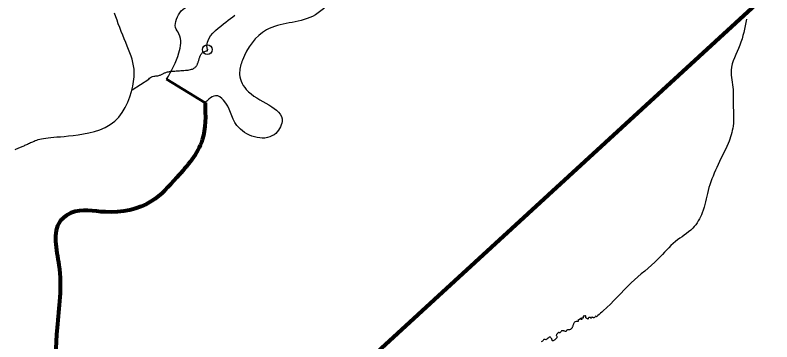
# Model space of a CAD drawing. Extents: x 553962 to 842807, y 8883888 to 9032388.
# Drawn here: x 709040 to 716929, y 8955681 to 8959086 of the extents above; entities that cross this region are included whole.
import ezdxf

# ---------------------------------------------------------------- set-up
doc = ezdxf.new("R2010")
doc.units = 0
doc.header["$LTSCALE"] = 200
doc.header["$PDMODE"] = 32
doc.header["$PDSIZE"] = 100
for name, color, linetype, lineweight in [('24', 7, 'Continuous', 25), ('50', 7, 'Continuous', 80), ('51', 7, 'Continuous', 25), ('9', 7, 'Continuous', 90)]:
    doc.layers.add(name, color=color, linetype=linetype, lineweight=lineweight)

msp = doc.modelspace()

# ---------------------------------------------------------------- linework, layer by layer
at = {"layer": '24'}
msp.add_line((711025.7, 8958710.8), (711035.5, 8958713), dxfattribs=at)
for points in [[(709596.3, 8957827.2), (709644.3, 8957832.4), (709696.4, 8957838.9), (709751.7, 8957847.4), (709808.8, 8957858.6), (709866.5, 8957873.2), (709923.6, 8957892.1), (709978.7, 8957915.8), (710030.6, 8957945.3), (710078, 8957981.2), (710120, 8958023.8), (710156.6, 8958072.1), (710187.8, 8958124.6), (710214.2, 8958179.7), (710235.7, 8958235.8), (710252.8, 8958291.6), (710265.7, 8958345.5), (710274.5, 8958396), (710279.6, 8958441.9), (710281.3, 8958483.7), (710279.9, 8958522.1), (710275.6, 8958558.1), (710268.9, 8958592.3), (710259.9, 8958625.6), (710249.1, 8958658.8), (710236.8, 8958692.7), (710223.1, 8958727.8), (710208.6, 8958764.3), (710193.3, 8958801.7), (710177.6, 8958839.8), (710161.7, 8958878.3), (710146, 8958917.1), (710130.7, 8958955.7), (710116, 8958994), (710102.3, 8959031.8), (710089.6, 8959069.4), (710077.9, 8959107.2)], [(711044.4, 8958726.2), (711040.3, 8958766.3), (711045.4, 8958803.3), (711058.2, 8958837.5), (711077.2, 8958869), (711100.8, 8958898), (711127.5, 8958924.8), (711155.7, 8958949.7), (711183.9, 8958972.7), (711210.9, 8958994.1), (711236.5, 8959014.2), (711261.2, 8959033.3), (711285, 8959051.7), (711308.4, 8959069.5), (711331.5, 8959087.2)], [(711035.5, 8958713), (711044.7, 8958714.3), (711044.4, 8958726.2)], [(710842.9, 8958514.2), (710855.7, 8958516.2), (710867.5, 8958518.6), (710878.2, 8958521.4), (710887.7, 8958524.5), (710896.2, 8958528.1), (710903.8, 8958532), (710910.5, 8958536.2), (710916.3, 8958540.8), (710921.6, 8958545.7), (710926.2, 8958550.8), (710930.2, 8958556.2), (710933.8, 8958561.9), (710937, 8958567.8), (710939.9, 8958574), (710942.5, 8958580.3), (710944.9, 8958586.9), (710947.2, 8958593.6), (710949.4, 8958600.4), (710951.6, 8958607.4), (710953.8, 8958614.4), (710956, 8958621.5), (710958.2, 8958628.4), (710960.3, 8958635.3), (710962.5, 8958641.9), (710964.7, 8958648.3), (710966.9, 8958654.3), (710969.1, 8958660), (710971.4, 8958665.3), (710973.8, 8958670.3), (710976.5, 8958675.1), (710979.6, 8958679.6), (710983, 8958684), (710986.9, 8958688.3), (710991.4, 8958692.6), (710996.6, 8958696.8), (711002.6, 8958700.8), (711009.3, 8958704.6), (711017, 8958708), (711025.7, 8958710.8)], [(710259.2, 8958307.9), (710432.8, 8958419.1), (710441.1, 8958429.2), (710450.7, 8958436.7), (710461.5, 8958442.2), (710472.9, 8958446.1), (710484.7, 8958448.7), (710496.5, 8958450.5), (710508, 8958451.9), (710518.9, 8958453.3), (710528.8, 8958455), (710537.9, 8958457.1), (710546.2, 8958459.4), (710553.8, 8958462.1), (710560.8, 8958464.9), (710567.4, 8958467.9), (710573.6, 8958471), (710579.6, 8958474.1), (710585.4, 8958477.2), (710591.3, 8958480.4), (710597.5, 8958483.4), (710604.1, 8958486.3), (710611.2, 8958489.2), (710619.2, 8958491.8), (710628.1, 8958494.2), (710638.1, 8958496.4), (710649.5, 8958498.3), (710662, 8958499.9), (710675.5, 8958501.4), (710689.8, 8958502.7), (710704.8, 8958503.8), (710720.3, 8958504.9), (710736.1, 8958505.8), (710752.1, 8958506.8), (710768.1, 8958507.7), (710784, 8958508.7), (710799.5, 8958509.8), (710814.6, 8958511), (710829.1, 8958512.5), (710842.9, 8958514.2)], [(709039.3, 8957686.8), (709047.2, 8957689.5), (709055.2, 8957692.2), (709063.3, 8957695.1), (709071.5, 8957698.2), (709079.9, 8957701.5), (709088.5, 8957705), (709097.2, 8957708.7), (709106, 8957712.6), (709114.9, 8957716.5), (709123.9, 8957720.7), (709133, 8957724.9), (709142.2, 8957729.2), (709151.5, 8957733.6), (709160.9, 8957738.1), (709170.5, 8957742.7), (709180.5, 8957747.4), (709190.8, 8957752.2), (709201.6, 8957757.1), (709212.8, 8957762.1), (709224.7, 8957767.2), (709237.3, 8957772.5), (709250.7, 8957777.9), (709265.2, 8957783.2), (709280.9, 8957788.3), (709298.1, 8957793.2), (709316.9, 8957797.8), (709337.6, 8957802), (709360.2, 8957805.6), (709385.1, 8957808.7), (709412.5, 8957811.4), (709442.7, 8957813.9), (709475.9, 8957816.5), (709512.3, 8957819.5), (709552.4, 8957822.9), (709596.3, 8957827.2)], [(715115.4, 8955955.8), (715112.5, 8955953.5), (715108.8, 8955948.5), (715106, 8955944.2), (715100.8, 8955942.2), (715097, 8955945.6), (715092, 8955947.6), (715087.2, 8955943.3), (715082.7, 8955939), (715079.2, 8955935.2), (715074.5, 8955932.4), (715069.4, 8955931.5), (715064.5, 8955933.6), (715060.5, 8955936.7), (715056.3, 8955940.1), (715050.7, 8955937.5), (715047.4, 8955931.2), (715046.3, 8955926.1), (715040.8, 8955927.8), (715037, 8955934), (715032.6, 8955936.8), (715026.8, 8955936.8), (715021.3, 8955935.7), (715017.3, 8955932.3), (715014.2, 8955926.7), (715012.8, 8955921), (715009.1, 8955917.5), (715006.3, 8955922.5), (715000.6, 8955925.9), (714995, 8955927.9), (714991.1, 8955932.4), (714990.9, 8955937.4), (714990.6, 8955942.7), (714988.6, 8955947.8), (714985.5, 8955953.1), (714980.1, 8955951.8), (714975.4, 8955950), (714970.1, 8955953.2), (714966, 8955950), (714962.7, 8955944.2), (714962.2, 8955937.7), (714962.1, 8955931.6), (714961, 8955926.5), (714955, 8955926.5)], [(714955, 8955926.5), (714949.3, 8955929.1), (714944.7, 8955926.8), (714942.5, 8955921.3), (714946.8, 8955918.6), (714947.3, 8955913.6), (714941.8, 8955914.2), (714939.9, 8955919.7), (714937.4, 8955924.2), (714932.8, 8955927.1), (714928.7, 8955922.5), (714927.3, 8955916.6), (714923.1, 8955913), (714917.3, 8955912), (714912.5, 8955914.6), (714908.7, 8955910.6), (714908.8, 8955905.2), (714911.5, 8955900.6), (714912.2, 8955895.6), (714906.6, 8955894.1), (714900, 8955893.2), (714894.6, 8955892.7), (714888.1, 8955892.5), (714879.9, 8955890.4), (714873, 8955887.2), (714867.8, 8955880.1), (714864.5, 8955875.1), (714862.1, 8955869.5), (714860.1, 8955864.7), (714856.9, 8955857.1), (714855.2, 8955851.5), (714852.5, 8955845.5), (714849.4, 8955839.4), (714847.5, 8955834), (714846.5, 8955829), (714844, 8955823.3), (714840.1, 8955819.2), (714836.5, 8955815.5), (714831.9, 8955811.7), (714826.4, 8955808.6), (714820.4, 8955806.7), (714815.3, 8955806), (714809.8, 8955805.1), (714803.4, 8955805.1), (714797.2, 8955806.8), (714792.1, 8955804.7), (714788.7, 8955800.9), (714786.8, 8955795), (714783.1, 8955790.5), (714777.1, 8955790.7), (714771.2, 8955791.4), (714765.3, 8955793.4), (714760.4, 8955794.8), (714754.9, 8955795.4), (714746.9, 8955796.1), (714740.9, 8955795.6), (714735.5, 8955794.7), (714732.2, 8955790.5), (714727.7, 8955785.8), (714725, 8955780.7), (714721.8, 8955776.3), (714716.3, 8955775.8), (714711.3, 8955778.1), (714705.9, 8955777.2), (714701.1, 8955775), (714695.8, 8955770.9), (714692.7, 8955766.9), (714688.7, 8955762.9), (714685.2, 8955758.4), (714682.7, 8955753), (714681.8, 8955747.7), (714684.1, 8955743), (714688.6, 8955739.1), (714689.3, 8955733.5), (714688.7, 8955728.4), (714686.4, 8955723.6), (714683.2, 8955719.4), (714677.3, 8955713.2), (714673.2, 8955708.2), (714669.3, 8955704.2), (714665.2, 8955701), (714660.1, 8955698.1), (714655.1, 8955695.9), (714648.5, 8955693.5), (714643.5, 8955692.7), (714638.2, 8955696.4), (714637.4, 8955701.8), (714636.9, 8955707.4), (714633.6, 8955711.9), (714631.8, 8955716.8), (714628.3, 8955720.8), (714623.8, 8955724.1), (714619.9, 8955728.5), (714613.7, 8955731.1), (714608.7, 8955729.4), (714603.9, 8955725.2), (714598.6, 8955721.3), (714594.7, 8955718), (714590.3, 8955714.8), (714584.3, 8955709.8), (714577.9, 8955705.2)], [(714577.9, 8955705.2), (714572, 8955704), (714566.5, 8955704.2), (714561.3, 8955705.9), (714555.8, 8955706.6), (714550.6, 8955705), (714547, 8955701.3), (714543.7, 8955695.7), (714541.2, 8955691), (714536.7, 8955688.5), (714524.8, 8955683)]]:
    msp.add_lwpolyline(points, dxfattribs=at)
for points in [[(716665.2, 8959042.7), (716595.1, 8958771.9), (716504.9, 8958511.2), (716524.9, 8958310.6), (716524.9, 8958190.3), (716524.9, 8957929.6), (716474.8, 8957749)], [(716474.8, 8957749), (716354.5, 8957498.3), (716264.3, 8957257.6), (716204.2, 8957027), (716103.9, 8956866.5), (715923.5, 8956726.1), (715743.1, 8956545.6), (715462.4, 8956294.9), (715171.8, 8956004.1), (715115.4, 8955955.8)]]:
    msp.add_spline(points, degree=3, dxfattribs=at)
msp.add_point((711044.4, 8958726.2), dxfattribs=at)
at = {"layer": '50'}
msp.add_spline([(711020.2, 8958170.5), (710991.2, 8957785.1), (710726.7, 8957394.6), (710461.8, 8957146.1), (709981, 8957034.6), (709625.3, 8957024.4), (709510.3, 8956938.2), (709496.5, 8956481.8), (709478.2, 8955827.6), (709449.8, 8955239.2), (709465.4, 8955016.1), (710267.8, 8954792.9), (710588.6, 8954772.6), (711275.1, 8954777.7), (711986.1, 8954985.6), (712707.3, 8955127.6), (713258.2, 8955229), (713548.8, 8955239.1), (713859.9, 8955097.1), (714231.3, 8954879), (714492.7, 8954589.9), (714628.7, 8954346.5), (714980.1, 8954103), (715712.1, 8953966), (716363.8, 8953874.7), (717010.2, 8953895), (717485.8, 8954031.9), (717941.2, 8954270.2), (718401.5, 8954539), (718646.2, 8954853.4), (718841.4, 8954929.5), (719217.6, 8954777.3), (719733.9, 8954726.6), (720230.1, 8954691.1), (720475.7, 8954686), (720590.2, 8954949.7), (720759.1, 8955482.2), (720868.8, 8955700.3), (721243.7, 8956045.1), (721649.1, 8956217.6), (722104.7, 8956344.3), (722415.3, 8956390), (722435.3, 8956395)], degree=3, dxfattribs=at)
at = {"layer": '51'}
msp.add_line((711020.2, 8958170.5), (710618.7, 8958419.1), dxfattribs=at)
at = {"layer": '51', "lineweight": 53}
msp.add_line((710618.7, 8958419.1), (711020.2, 8958170.5), dxfattribs=at)
at = {"layer": '51'}
msp.add_spline([(710618.7, 8958419.1), (710748.2, 8958692.9), (710747.7, 8958890.7), (710712.4, 8958956.6), (710722.2, 8959042.8), (710772.1, 8959129.1), (710927.2, 8959195), (711062.6, 8959174.7), (711269.5, 8959349.8), (711435.6, 8959419.1), (711491, 8959419.1), (711629.4, 8959474.5), (711698.6, 8959571.4), (711906.2, 8959696.1), (712127.7, 8959723.8), (712363, 8959876.1), (712556.8, 8959986.9), (712854.1, 8960067.2), (713153.9, 8960366.4), (713319.2, 8960386.7), (713334.9, 8960168.6), (712975.2, 8959757.8), (712705.1, 8959580.3), (712550, 8959494.1), (712350.2, 8959255.8), (712140.2, 8959073.2), (711659.6, 8958931.2), (711409.9, 8958616.8), (711380.3, 8958491.1), (711449.5, 8958311.1), (711823.2, 8957978.7), (711740.1, 8957840.2), (711352.6, 8957937.1), (711214.2, 8958200.3), (711130.3, 8958246.6), (711060.2, 8958211.1), (711020.2, 8958170.5)], degree=3, dxfattribs=at)
at = {"layer": '9'}
msp.add_lwpolyline([(705081.2, 8958366.8), (705509.2, 8948874.2), (720755.9, 8962863.6), (723053.6, 8963740.6)], dxfattribs=at)

doc.saveas('drawing.dxf')
